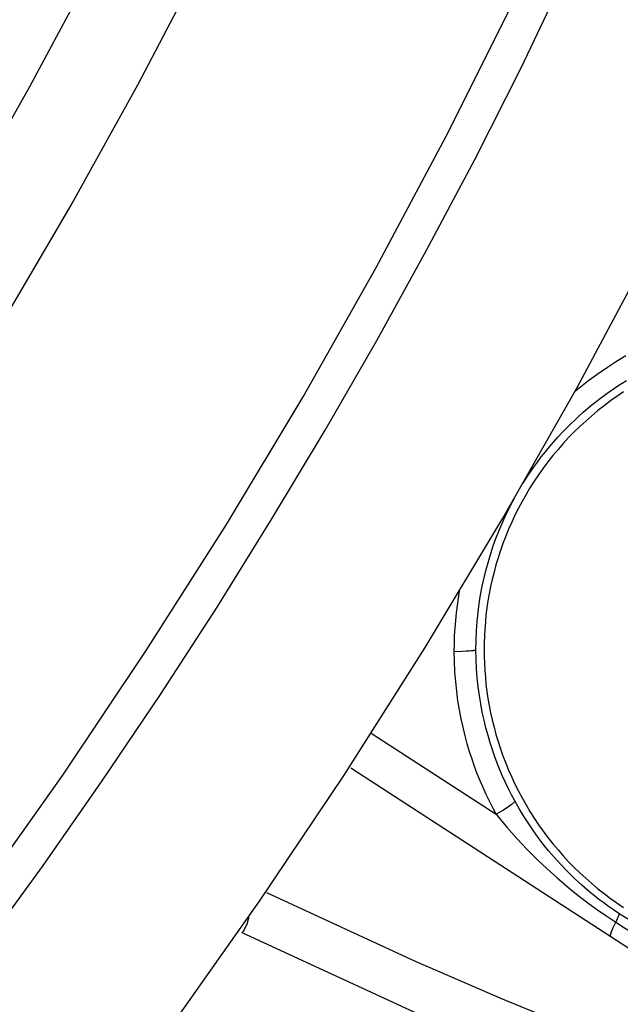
# Model space of a CAD drawing. Header units: millimetres. Extents: x -2637 to -1637, y 678 to 1678.
# Tile 300 of 348: x -1974.92 to -1967.51, y 1387.33 to 1399.48. Entities that reach past the tile are written whole.
import ezdxf

# ---------------------------------------------------------------- set-up
doc = ezdxf.new("R2010")
doc.units = ezdxf.units.MM
doc.layers.add('Make2D$B.SHOW mini', color=7, linetype='Continuous', true_color=0x000000)

msp = doc.modelspace()

# ---------------------------------------------------------------- linework, layer by layer
at = {"layer": 'Make2D$B.SHOW mini', "color": 18, "lineweight": -3, "true_color": 0x000000}
for points in [[(-1965.323, 1428.386), (-1965.398, 1426.932), (-1965.504, 1425.468), (-1965.643, 1423.995), (-1965.815, 1422.514), (-1966.021, 1421.026), (-1966.261, 1419.532), (-1966.537, 1418.034), (-1966.848, 1416.532), (-1967.195, 1415.027), (-1967.578, 1413.521), (-1967.998, 1412.014), (-1968.455, 1410.51), (-1968.95, 1409.007), (-1969.482, 1407.508), (-1970.051, 1406.015), (-1970.659, 1404.528), (-1971.304, 1403.049), (-1971.987, 1401.579), (-1972.707, 1400.12), (-1973.465, 1398.673), (-1974.26, 1397.24), (-1975.092, 1395.822)], [(-1975.546, 1397.334), (-1974.796, 1398.658), (-1974.078, 1399.995), (-1973.393, 1401.343), (-1972.741, 1402.701), (-1972.121, 1404.067), (-1971.535, 1405.442), (-1970.982, 1406.823), (-1970.462, 1408.209), (-1969.974, 1409.6), (-1969.52, 1410.994), (-1969.098, 1412.39), (-1968.708, 1413.787), (-1968.351, 1415.184), (-1968.026, 1416.58), (-1967.732, 1417.973), (-1967.469, 1419.364), (-1967.237, 1420.751), (-1967.036, 1422.133), (-1966.864, 1423.509), (-1966.722, 1424.879), (-1966.608, 1426.241), (-1966.522, 1427.595)], [(-1973.044, 1387.068), (-1971.959, 1388.602), (-1970.915, 1390.157), (-1969.914, 1391.734), (-1968.955, 1393.329), (-1968.04, 1394.941), (-1967.169, 1396.569), (-1966.341, 1398.211), (-1965.557, 1399.864), (-1964.817, 1401.528), (-1964.122, 1403.201), (-1963.471, 1404.88), (-1962.863, 1406.565), (-1962.299, 1408.254), (-1961.779, 1409.945), (-1961.302, 1411.637), (-1960.867, 1413.327), (-1960.475, 1415.016), (-1960.124, 1416.7), (-1959.813, 1418.38), (-1959.544, 1420.053), (-1959.313, 1421.718), (-1959.122, 1423.375)], [(-1975.462, 1388.648), (-1974.389, 1390.159), (-1973.357, 1391.694), (-1972.368, 1393.25), (-1971.421, 1394.827), (-1970.518, 1396.422), (-1969.658, 1398.034), (-1968.843, 1399.66), (-1968.073, 1401.3), (-1967.347, 1402.95), (-1966.665, 1404.611), (-1966.029, 1406.279), (-1965.437, 1407.953), (-1964.889, 1409.632), (-1964.386, 1411.313), (-1963.926, 1412.995), (-1963.51, 1414.677), (-1963.137, 1416.357), (-1962.806, 1418.034), (-1962.517, 1419.705), (-1962.269, 1421.37), (-1962.062, 1423.028)], [(-1975.398, 1387.988), (-1974.639, 1389.031), (-1973.901, 1390.087), (-1973.182, 1391.154), (-1972.484, 1392.231), (-1971.806, 1393.319), (-1971.148, 1394.416), (-1970.512, 1395.522), (-1969.897, 1396.636), (-1969.302, 1397.758), (-1968.729, 1398.887), (-1967.648, 1401.165), (-1966.651, 1403.464), (-1965.741, 1405.78), (-1964.917, 1408.108), (-1964.178, 1410.444), (-1963.524, 1412.784), (-1962.953, 1415.123), (-1962.464, 1417.457), (-1962.056, 1419.783), (-1961.727, 1422.096)], [(-1968.061, 1394.9), (-1967.978, 1394.967), (-1967.896, 1395.031), (-1967.781, 1395.116), (-1967.665, 1395.194), (-1967.551, 1395.267), (-1967.437, 1395.335)], [(-1968.704, 1393.762), (-1968.642, 1393.859), (-1968.578, 1393.953), (-1968.53, 1394.02), (-1968.481, 1394.085), (-1968.431, 1394.148), (-1968.38, 1394.21), (-1968.329, 1394.269), (-1968.278, 1394.327), (-1968.226, 1394.383), (-1968.174, 1394.437), (-1968.122, 1394.49), (-1968.069, 1394.54), (-1968.016, 1394.59), (-1967.963, 1394.637), (-1967.909, 1394.683), (-1967.856, 1394.727), (-1967.802, 1394.77), (-1967.749, 1394.812), (-1967.642, 1394.89), (-1967.535, 1394.963), (-1967.428, 1395.03)], [(-1967.467, 1394.887), (-1967.548, 1394.832), (-1967.628, 1394.776), (-1967.706, 1394.717), (-1967.783, 1394.656), (-1967.858, 1394.593), (-1967.932, 1394.528), (-1968.004, 1394.462), (-1968.075, 1394.393), (-1968.144, 1394.323), (-1968.21, 1394.25), (-1968.275, 1394.177), (-1968.338, 1394.101), (-1968.399, 1394.024), (-1968.458, 1393.946), (-1968.514, 1393.866), (-1968.568, 1393.785), (-1968.621, 1393.703), (-1968.67, 1393.62), (-1968.718, 1393.536), (-1968.763, 1393.451), (-1968.806, 1393.366), (-1968.847, 1393.279), (-1968.885, 1393.192), (-1968.921, 1393.105), (-1968.955, 1393.017), (-1968.986, 1392.929), (-1969.015, 1392.84), (-1969.041, 1392.752), (-1969.065, 1392.663), (-1969.087, 1392.574), (-1969.107, 1392.486), (-1969.124, 1392.397), (-1969.14, 1392.309), (-1969.153, 1392.222), (-1969.164, 1392.134), (-1969.172, 1392.047), (-1969.179, 1391.961), (-1969.184, 1391.875), (-1969.187, 1391.79), (-1969.188, 1391.706)], [(-1969.288, 1391.706), (-1969.287, 1391.824), (-1969.282, 1391.939), (-1969.273, 1392.053), (-1969.262, 1392.166), (-1969.247, 1392.276), (-1969.23, 1392.384), (-1969.21, 1392.49), (-1969.187, 1392.594), (-1969.162, 1392.695), (-1969.135, 1392.794), (-1969.105, 1392.891), (-1969.074, 1392.986), (-1969.041, 1393.078), (-1969.005, 1393.168), (-1968.969, 1393.256), (-1968.93, 1393.342), (-1968.873, 1393.461), (-1968.813, 1393.575)], [(-1969.555, 1391.685), (-1969.554, 1391.783), (-1969.551, 1391.88), (-1969.545, 1391.975), (-1969.538, 1392.068), (-1969.529, 1392.161), (-1969.517, 1392.251), (-1969.504, 1392.341), (-1969.489, 1392.429)], [(-1969.555, 1391.685), (-1969.455, 1391.688), (-1969.408, 1391.69), (-1969.367, 1391.692), (-1969.349, 1391.694), (-1969.333, 1391.696), (-1969.319, 1391.697), (-1969.314, 1391.698), (-1969.308, 1391.699), (-1969.304, 1391.7), (-1969.3, 1391.701), (-1969.298, 1391.701), (-1969.296, 1391.702), (-1969.295, 1391.702), (-1969.294, 1391.703), (-1969.293, 1391.703), (-1969.292, 1391.703), (-1969.292, 1391.703), (-1969.291, 1391.703), (-1969.291, 1391.704), (-1969.291, 1391.704), (-1969.29, 1391.704), (-1969.29, 1391.704), (-1969.29, 1391.704), (-1969.29, 1391.704), (-1969.29, 1391.704), (-1969.29, 1391.705), (-1969.289, 1391.705), (-1969.289, 1391.705), (-1969.289, 1391.705), (-1969.289, 1391.705), (-1969.289, 1391.705), (-1969.289, 1391.705), (-1969.289, 1391.705), (-1969.289, 1391.705), (-1969.289, 1391.705), (-1969.288, 1391.706), (-1969.288, 1391.706), (-1969.288, 1391.706), (-1969.288, 1391.706), (-1969.288, 1391.706)], [(-1969.038, 1389.674), (-1969.081, 1389.755), (-1969.122, 1389.837), (-1969.162, 1389.92), (-1969.2, 1390.004), (-1969.237, 1390.088), (-1969.271, 1390.175), (-1969.304, 1390.263), (-1969.336, 1390.353), (-1969.366, 1390.447), (-1969.395, 1390.544), (-1969.422, 1390.644), (-1969.447, 1390.748), (-1969.471, 1390.854), (-1969.491, 1390.964), (-1969.51, 1391.076), (-1969.525, 1391.192), (-1969.538, 1391.311), (-1969.547, 1391.433), (-1969.553, 1391.558), (-1969.555, 1391.685)], [(-1968.808, 1389.839), (-1968.848, 1389.914), (-1968.886, 1389.99), (-1968.923, 1390.067), (-1968.959, 1390.145), (-1968.992, 1390.224), (-1969.024, 1390.304), (-1969.055, 1390.385), (-1969.084, 1390.47), (-1969.113, 1390.557), (-1969.139, 1390.647), (-1969.165, 1390.74), (-1969.188, 1390.836), (-1969.21, 1390.934), (-1969.229, 1391.036), (-1969.246, 1391.141), (-1969.26, 1391.248), (-1969.272, 1391.358), (-1969.281, 1391.472), (-1969.286, 1391.587), (-1969.288, 1391.706)], [(-1969.188, 1391.706), (-1969.187, 1391.622), (-1969.184, 1391.537), (-1969.179, 1391.451), (-1969.172, 1391.365), (-1969.164, 1391.278), (-1969.153, 1391.19), (-1969.14, 1391.103), (-1969.124, 1391.015), (-1969.107, 1390.926), (-1969.087, 1390.838), (-1969.065, 1390.749), (-1969.041, 1390.66), (-1969.015, 1390.572), (-1968.986, 1390.483), (-1968.955, 1390.395), (-1968.921, 1390.307), (-1968.885, 1390.22), (-1968.847, 1390.133), (-1968.806, 1390.046), (-1968.763, 1389.961), (-1968.718, 1389.876), (-1968.67, 1389.792), (-1968.621, 1389.709), (-1968.568, 1389.627), (-1968.514, 1389.546), (-1968.458, 1389.466), (-1968.399, 1389.388), (-1968.338, 1389.311), (-1968.275, 1389.235), (-1968.21, 1389.162), (-1968.144, 1389.089), (-1968.075, 1389.019), (-1968.004, 1388.95), (-1967.932, 1388.884), (-1967.858, 1388.819), (-1967.783, 1388.756), (-1967.706, 1388.695), (-1967.628, 1388.636), (-1967.548, 1388.58), (-1967.467, 1388.525)], [(-1970.581, 1390.674), (-1969.038, 1389.674)], [(-1967.622, 1388.161), (-1970.833, 1390.242)], [(-1968.808, 1389.839), (-1968.807, 1389.839), (-1968.807, 1389.838), (-1968.807, 1389.838), (-1968.807, 1389.838), (-1968.807, 1389.838), (-1968.807, 1389.838), (-1968.807, 1389.837), (-1968.807, 1389.837), (-1968.807, 1389.837), (-1968.807, 1389.837), (-1968.807, 1389.837), (-1968.807, 1389.836), (-1968.807, 1389.836), (-1968.807, 1389.836), (-1968.807, 1389.836), (-1968.808, 1389.835), (-1968.808, 1389.835), (-1968.808, 1389.835), (-1968.808, 1389.835), (-1968.808, 1389.834), (-1968.808, 1389.834), (-1968.808, 1389.834), (-1968.808, 1389.834), (-1968.808, 1389.833), (-1968.809, 1389.833), (-1968.809, 1389.832), (-1968.809, 1389.831), (-1968.81, 1389.831), (-1968.81, 1389.83), (-1968.81, 1389.829), (-1968.811, 1389.829), (-1968.811, 1389.828), (-1968.812, 1389.827), (-1968.813, 1389.827), (-1968.814, 1389.825), (-1968.815, 1389.823), (-1968.817, 1389.822), (-1968.819, 1389.82), (-1968.82, 1389.818), (-1968.825, 1389.814), (-1968.829, 1389.81), (-1968.835, 1389.805), (-1968.84, 1389.8), (-1968.854, 1389.79), (-1968.87, 1389.778), (-1968.887, 1389.766), (-1968.906, 1389.753), (-1968.948, 1389.726), (-1968.993, 1389.7), (-1969.038, 1389.674)], [(-1967.526, 1388.451), (-1967.59, 1388.494), (-1967.652, 1388.536), (-1967.711, 1388.58), (-1967.769, 1388.623), (-1967.824, 1388.667), (-1967.878, 1388.71), (-1967.98, 1388.798), (-1968.074, 1388.885), (-1968.162, 1388.971), (-1968.244, 1389.057), (-1968.32, 1389.141), (-1968.391, 1389.225), (-1968.457, 1389.307), (-1968.519, 1389.389), (-1968.578, 1389.471), (-1968.636, 1389.555), (-1968.693, 1389.643), (-1968.75, 1389.738), (-1968.808, 1389.839)], [(-1969.038, 1389.674), (-1968.972, 1389.593), (-1968.908, 1389.516), (-1968.783, 1389.375), (-1968.656, 1389.24), (-1968.519, 1389.103), (-1968.368, 1388.962), (-1968.286, 1388.889), (-1968.199, 1388.814), (-1968.107, 1388.738), (-1968.01, 1388.661), (-1967.907, 1388.583), (-1967.798, 1388.504), (-1967.684, 1388.423), (-1967.563, 1388.343)], [(-1971.875, 1388.708), (-1970.037, 1387.862), (-1968.966, 1387.396), (-1967.973, 1386.989)], [(-1967.526, 1388.451), (-1967.526, 1388.451), (-1967.526, 1388.451), (-1967.526, 1388.451), (-1967.526, 1388.451), (-1967.526, 1388.451), (-1967.526, 1388.45), (-1967.526, 1388.45), (-1967.526, 1388.45), (-1967.526, 1388.45), (-1967.525, 1388.45), (-1967.525, 1388.45), (-1967.525, 1388.45), (-1967.525, 1388.45), (-1967.525, 1388.45), (-1967.525, 1388.449), (-1967.525, 1388.449), (-1967.525, 1388.449), (-1967.525, 1388.449), (-1967.525, 1388.449), (-1967.525, 1388.449), (-1967.525, 1388.449), (-1967.525, 1388.448), (-1967.525, 1388.448), (-1967.524, 1388.448), (-1967.524, 1388.448), (-1967.524, 1388.447), (-1967.524, 1388.447), (-1967.524, 1388.446), (-1967.524, 1388.446), (-1967.524, 1388.446), (-1967.524, 1388.445), (-1967.524, 1388.445), (-1967.524, 1388.445), (-1967.524, 1388.444), (-1967.524, 1388.444), (-1967.524, 1388.443), (-1967.524, 1388.442), (-1967.524, 1388.441), (-1967.524, 1388.44), (-1967.524, 1388.439), (-1967.524, 1388.438), (-1967.524, 1388.436), (-1967.525, 1388.435), (-1967.525, 1388.432), (-1967.526, 1388.43), (-1967.527, 1388.427), (-1967.527, 1388.424), (-1967.528, 1388.42), (-1967.53, 1388.417), (-1967.532, 1388.409), (-1967.535, 1388.401), (-1967.539, 1388.393), (-1967.543, 1388.384), (-1967.552, 1388.364), (-1967.563, 1388.343)], [(-1965.713, 1387.834), (-1965.834, 1387.846), (-1965.955, 1387.862), (-1966.078, 1387.881), (-1966.203, 1387.905), (-1966.332, 1387.934), (-1966.399, 1387.951), (-1966.467, 1387.97), (-1966.536, 1387.99), (-1966.606, 1388.012), (-1966.677, 1388.036), (-1966.75, 1388.062), (-1966.822, 1388.089), (-1966.896, 1388.119), (-1966.969, 1388.15), (-1967.041, 1388.182), (-1967.112, 1388.216), (-1967.181, 1388.25), (-1967.247, 1388.285), (-1967.31, 1388.32), (-1967.369, 1388.354), (-1967.425, 1388.387), (-1967.526, 1388.451)], [(-1972.172, 1388.211), (-1972.165, 1388.222), (-1972.158, 1388.233), (-1972.151, 1388.244), (-1972.145, 1388.255), (-1972.139, 1388.266), (-1972.133, 1388.277), (-1972.128, 1388.288), (-1972.123, 1388.299), (-1972.118, 1388.311), (-1972.113, 1388.322), (-1972.109, 1388.334), (-1972.105, 1388.346), (-1972.102, 1388.357), (-1972.099, 1388.369), (-1972.096, 1388.381), (-1972.093, 1388.394), (-1972.09, 1388.41), (-1972.088, 1388.427)], [(-1967.624, 1388.164), (-1967.624, 1388.164), (-1967.624, 1388.164), (-1967.624, 1388.165), (-1967.624, 1388.165), (-1967.625, 1388.166), (-1967.625, 1388.166), (-1967.625, 1388.167), (-1967.625, 1388.167), (-1967.625, 1388.168), (-1967.625, 1388.168), (-1967.625, 1388.169), (-1967.626, 1388.17), (-1967.626, 1388.17), (-1967.626, 1388.171), (-1967.626, 1388.171), (-1967.626, 1388.172), (-1967.626, 1388.173), (-1967.626, 1388.174), (-1967.626, 1388.176), (-1967.626, 1388.177), (-1967.626, 1388.179), (-1967.626, 1388.18), (-1967.626, 1388.182), (-1967.625, 1388.184), (-1967.625, 1388.186), (-1967.624, 1388.19), (-1967.624, 1388.194), (-1967.623, 1388.198), (-1967.621, 1388.203), (-1967.62, 1388.208), (-1967.619, 1388.213), (-1967.615, 1388.225), (-1967.61, 1388.237), (-1967.605, 1388.25), (-1967.6, 1388.264), (-1967.593, 1388.278), (-1967.579, 1388.309), (-1967.563, 1388.343)], [(-1967.563, 1388.343), (-1967.453, 1388.273), (-1967.331, 1388.198), (-1967.194, 1388.119), (-1967.047, 1388.039), (-1966.895, 1387.961), (-1966.744, 1387.889), (-1966.597, 1387.822), (-1966.455, 1387.763), (-1966.319, 1387.709), (-1966.188, 1387.662), (-1966.064, 1387.619), (-1965.943, 1387.581), (-1965.823, 1387.546), (-1965.705, 1387.514)], [(-1969.891, 1387.157), (-1972.172, 1388.211)], [(-1964.565, 1386.181), (-1967.622, 1388.161)]]:
    msp.add_lwpolyline(points, dxfattribs=at)

doc.saveas('drawing.dxf')
